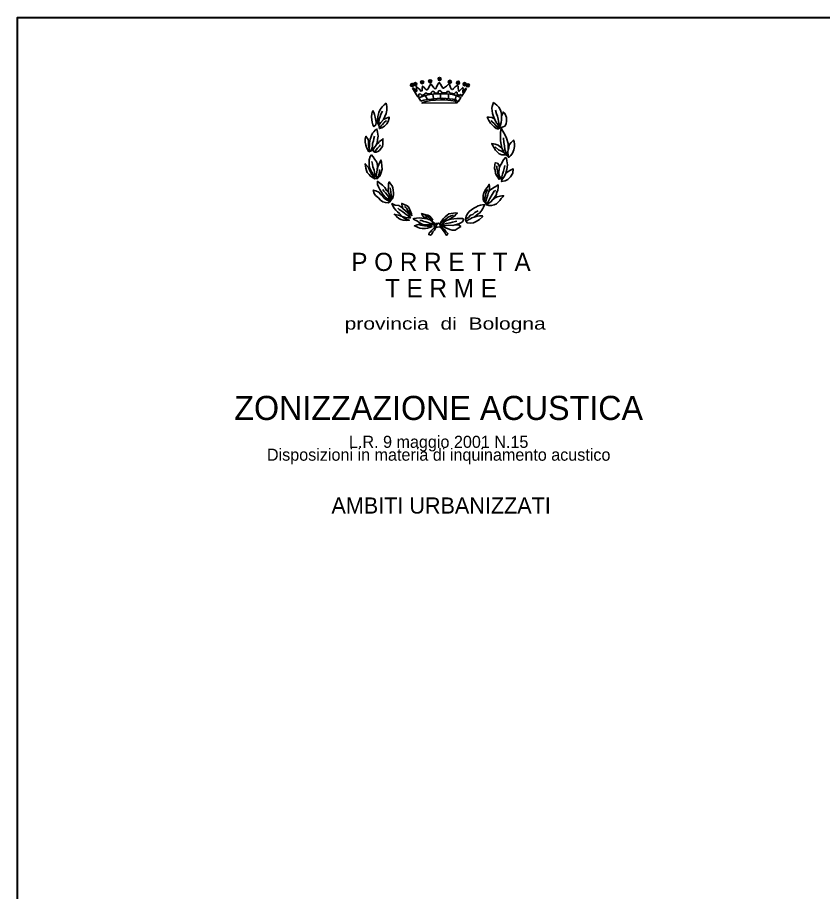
# Model space of a CAD drawing. Extents: x 654952 to 658955, y 890426 to 894481.
# Drawn here: x 654952 to 655953, y 893394 to 894481 of the extents above; entities that cross this region are included whole.
import ezdxf
from ezdxf.enums import TextEntityAlignment as Align

# ---------------------------------------------------------------- set-up
doc = ezdxf.new("R2010")
doc.units = 0
doc.header["$LTSCALE"] = 4
doc.layers.add('60', color=7, linetype='Continuous', lineweight=35)

msp = doc.modelspace()

# ---------------------------------------------------------------- hatches: boundary and pattern name
at = {"layer": '60'}
for points in [[(655442.65, 894398.69, 1), (655442.65, 894394.84, 1)], [(655446.8, 894399.79, 1), (655446.8, 894395.95, 1)], [(655455.23, 894402.17, 1), (655455.23, 894398.32, 1)], [(655465.21, 894403.43, 1), (655465.21, 894399.59, 1)], [(655476.87, 894406.28, 1), (655476.87, 894402.43, 1)], [(655489.6, 894402.64, 1), (655489.6, 894398.8, 1)], [(655499.89, 894401.53, 1), (655499.89, 894397.69, 1)], [(655508.02, 894399.79, 1), (655508.02, 894395.95, 1)], [(655512.01, 894398.37, 1), (655512.01, 894394.53, 1)]]:
    msp.add_hatch(color=256, dxfattribs=at).paths.add_polyline_path(points)

# ---------------------------------------------------------------- linework, layer by layer
for p, q in [((655466.58, 894386.45), (655466.58, 894386.33)), ((655461.83, 894378.88), (655459.08, 894383.8)), ((655469.21, 894379.85), (655468.58, 894385.53)), ((655478.23, 894380.48), (655478.23, 894385.85)), ((655487.78, 894380), (655487.93, 894385.85)), ((655496.06, 894378.4), (655497.43, 894383.48)), ((655389.31, 894317.13), (655389.01, 894313.8)), ((655418.16, 894255.85), (655415.56, 894258.23)), ((655415.24, 894251.42), (655418.15, 894255.86)), ((655453.69, 894224.57), (655450.92, 894223.61)), ((655468.58, 894228.68), (655466.28, 894228.2))]:
    msp.add_line(p, q, dxfattribs=at)
at = {"layer": '60', "lineweight": 40}
msp.add_lwpolyline([(656002.16, 894480.73), (656002.16, 892994.48), (654952.16, 892994.48), (654952.16, 894480.73)], close=True, dxfattribs=at)
at = {"layer": '60'}
for points in [[(655465.96, 894398.18), (655464.76, 894396.13), (655462.43, 894391.7), (655461.51, 894390.75), (655460.31, 894390.75), (655459.68, 894391.53), (655458.76, 894392.48), (655457.86, 894393.9), (655455.71, 894395.48), (655455.38, 894392.8), (655455.23, 894390.75), (655455.08, 894389.48), (655453.56, 894389.15), (655452.18, 894391.08), (655450.16, 894392.95), (655448.03, 894394.88), (655448.21, 894392.33), (655448.48, 894389.8), (655448.33, 894388.38), (655445.88, 894392), (655444.48, 894392.95), (655443.26, 894392.8)], [(655510.18, 894392.33), (655509.26, 894392.33), (655508.18, 894391.7), (655507.86, 894390.1), (655507.56, 894388.23), (655506.66, 894386.8), (655505.86, 894387.58), (655505.73, 894389.33), (655506.03, 894392), (655505.73, 894393.9), (655503.11, 894391.08), (655501.73, 894389.48), (655501.11, 894389.33), (655500.66, 894389.33), (655500.36, 894390.28), (655499.88, 894392.95), (655499.88, 894395.48), (655498.66, 894396.3), (655496.36, 894394.38), (655494.38, 894392.65), (655493.58, 894391.53), (655492.36, 894391.08), (655491.31, 894391.85), (655490.51, 894393.75), (655489.31, 894397.4), (655488.08, 894398.03), (655485.31, 894395.48), (655483.01, 894393.6), (655481.78, 894392.95), (655481.01, 894392.95), (655479.78, 894394.88), (655478.23, 894397.7), (655476.56, 894400.08), (655474.71, 894397.88), (655473.18, 894394.25), (655472.26, 894392.33), (655470.88, 894392), (655469.66, 894393.13), (655467.66, 894396.13), (655465.96, 894398.18)], [(655443.26, 894392.8), (655448.33, 894384.73), (655450.03, 894382.05), (655450.96, 894382.7), (655451.11, 894383.18), (655450.78, 894384.25), (655451.11, 894385.05), (655451.71, 894385.7), (655453.56, 894385.53), (655454.48, 894384.73), (655454.78, 894383.6), (655458.16, 894384.9), (655458.16, 894385.38), (655458.16, 894385.85), (655458.46, 894386.15), (655459.08, 894386.63), (655459.38, 894386.8), (655460.31, 894386.8), (655460.91, 894386.45), (655461.51, 894385.85), (655466.58, 894386.33)], [(655466.58, 894386.45), (655466.58, 894386.95), (655466.58, 894387.58), (655466.88, 894388.08), (655467.66, 894388.55), (655468.58, 894388.7), (655469.51, 894388.55), (655470.43, 894388.08), (655470.43, 894386.8), (655475.33, 894386.8), (655475.33, 894387.25), (655475.33, 894388.7), (655475.51, 894389.33), (655476.26, 894389.63), (655477.33, 894389.95), (655478.41, 894389.33), (655479.33, 894388.38), (655479.33, 894387.43), (655485.76, 894386.95), (655485.76, 894387.25), (655485.76, 894387.75), (655486.06, 894388.55), (655486.56, 894388.85), (655487.61, 894388.85), (655488.68, 894388.55), (655489.31, 894387.1), (655495.58, 894385.7), (655495.58, 894386.33), (655496.21, 894387.1), (655496.98, 894387.75), (655498.21, 894387.75), (655498.66, 894386.63), (655498.66, 894384.9), (655502.18, 894383.93), (655502.36, 894384.58), (655503.28, 894385.05), (655504.48, 894383.6), (655504.03, 894382.38), (655507.56, 894387.43), (655510.18, 894392.33)], [(655400.21, 894357.6), (655401.58, 894362.5), (655402.96, 894366.33), (655405.43, 894369.6), (655408.03, 894372.15), (655410.48, 894374.08), (655411.26, 894370.25), (655411.26, 894365.68), (655410.33, 894361.55), (655408.96, 894357.6), (655407.13, 894353.8), (655409.56, 894355.25), (655414.18, 894356.98), (655414.03, 894355.53), (655412.78, 894351.45), (655411.26, 894348.43), (655408.51, 894345.43), (655405.11, 894343.7), (655402.06, 894342.58), (655401.43, 894346.7)], [(655551.91, 894345.2), (655550.38, 894349.4), (655549.76, 894354.3), (655548.86, 894358.1), (655547.63, 894361.1), (655546.23, 894365.68)], [(655401.28, 894346.7), (655399.91, 894349.73), (655399.61, 894353.18), (655400.21, 894357.6)], [(655401.28, 894346.7), (655401.28, 894350.33), (655401.91, 894354.13), (655402.96, 894357.45), (655404.06, 894360.45), (655405.88, 894364.4)], [(655407.13, 894353.8), (655403.91, 894350.15), (655401.43, 894346.7)], [(655545.01, 894354.93), (655547.01, 894350.83), (655549.16, 894347.68), (655550.21, 894345.28), (655551.28, 894343.23), (655548.23, 894344.8), (655546.41, 894346.7), (655544.56, 894348.75), (655542.38, 894351.13), (655541.18, 894352.58)], [(655554.06, 894358.25), (655553.76, 894353.68), (655553.31, 894350.03), (655552.53, 894347.2), (655551.28, 894343.23)], [(655402.06, 894342.58), (655404.36, 894346.23), (655406.03, 894347.63), (655408.03, 894350.33), (655410.78, 894352.55)], [(655389.01, 894313.8), (655392.08, 894317.13), (655393.33, 894319.8), (655393.61, 894323.93), (655394.68, 894327.4), (655395.16, 894330.25), (655395.91, 894333.1)], [(655397.91, 894321.88), (655395.76, 894318.7), (655394.08, 894315.7)], [(655395.91, 894313.5), (655398.06, 894316.18), (655399.73, 894318.08), (655402.06, 894320.6), (655403.28, 894322.53)], [(655562.93, 894306.7), (655560.03, 894311.45), (655558.18, 894316.65), (655557.43, 894321.13), (655556.96, 894325.38), (655556.36, 894331.05)], [(655556.66, 894312.9), (655553.91, 894314.63), (655550.21, 894316.35), (655545.91, 894320)], [(655559.11, 894310.18), (655556.66, 894312.9), (655555.88, 894315.25), (655554.21, 894318.43)], [(655562.18, 894316.35), (655561.88, 894313.65), (655561.56, 894312.25), (655562.93, 894306.7)], [(655399.73, 894280.48), (655402.66, 894283.65), (655403.88, 894286.8), (655405.43, 894292.2), (655405.28, 894295.95), (655404.81, 894300.73), (655403.88, 894303.4), (655401.58, 894297.88), (655400.21, 894294.88), (655399.46, 894290.78), (655399.73, 894296.78), (655398.81, 894300.88), (655396.53, 894304.05), (655394.23, 894307.68), (655392.38, 894309.9), (655390.56, 894308), (655389.31, 894303.58), (655389.31, 894300.73), (655389.31, 894296.6), (655390.23, 894293.13), (655392.68, 894288.38), (655395.28, 894284.28), (655396.53, 894280.33), (655395.76, 894281.9), (655394.06, 894283.8), (655391.91, 894286.8), (655390.08, 894290.28), (655388.56, 894294.08), (655384.56, 894298.83), (655385.01, 894293.6), (655386.11, 894290.58), (655387.03, 894288.05), (655389.16, 894285.38), (655390.83, 894283.33), (655393.61, 894281.75), (655396.53, 894280.33), (655399.74, 894280.49)], [(655396.83, 894282.78), (655396.38, 894285.85), (655395.46, 894290.9), (655393.76, 894295.03), (655393.33, 894298.35), (655392.68, 894301.85)], [(655399.46, 894290.78), (655398.51, 894286.5), (655397.91, 894283.65), (655395.76, 894281.9)], [(655397.91, 894283.65), (655399.73, 894280.48), (655400.83, 894283.8), (655402.18, 894287.9), (655402.36, 894291.7)], [(655550.16, 894280.8), (655549.61, 894284.6), (655548.86, 894290.13), (655548.23, 894293.75), (655548.23, 894296.45)], [(655551.28, 894295.05), (655550.98, 894291.88), (655550.68, 894289.03), (655550.68, 894286.8), (655551.28, 894283.65)], [(655559.28, 894287.28), (655557.58, 894283.48), (655554.23, 894278.73), (655554.36, 894282.53), (655555.28, 894285.85), (655556.36, 894289.8), (655557.13, 894292.98), (655558.03, 894296.78)], [(655418.16, 894255.85), (655419.21, 894258.05), (655419.51, 894260.25), (655419.51, 894262.78), (655419.38, 894265.95), (655418.91, 894269.13), (655417.83, 894271.33), (655415.98, 894273.85), (655414.31, 894276.23), (655413.53, 894273.85), (655413.23, 894269.6), (655413.11, 894266.93), (655413.53, 894263.1), (655410.93, 894265.5), (655408.78, 894269.28), (655405.88, 894272.13), (655402.51, 894274.98), (655399.73, 894277.2), (655399.73, 894275.6), (655399.91, 894273.23), (655401.11, 894270.08), (655402.81, 894266.75), (655404.66, 894263.43), (655406.93, 894260.1), (655409.11, 894257.4), (655412.61, 894254.73), (655415.23, 894251.43), (655414.31, 894252.53), (655411.08, 894254.08), (655408.16, 894256.33), (655405.88, 894258.85), (655403.58, 894261.05), (655401.43, 894263.43), (655397.73, 894265.15), (655394.53, 894266.13), (655395.61, 894262), (655397.43, 894259.48), (655400.83, 894256.48), (655403.58, 894253.63), (655406.48, 894251.73)], [(655418.16, 894255.85), (655416.61, 894259.78), (655416.31, 894264.08), (655415.56, 894268.98)], [(655534.28, 894249.5), (655532.43, 894254.25), (655533.53, 894257.73), (655534.61, 894263.6), (655535.96, 894265.8), (655536.73, 894267.08)], [(655413.53, 894263.1), (655415.56, 894258.23), (655415.56, 894254.08), (655414.31, 894252.53), (655413.71, 894257.4), (655411.68, 894260.25), (655409.71, 894262.63), (655407.56, 894264.85), (655406.21, 894266.75)], [(655538.88, 894265.5), (655537.81, 894263.6), (655536.88, 894260.25), (655536.28, 894258.85), (655535.21, 894255.2), (655534.28, 894252.35), (655534.28, 894249.5)], [(655535.06, 894247.95), (655537.18, 894251.58), (655539.33, 894255.85), (655542.11, 894260.75), (655544.56, 894264.7), (655546.88, 894265.8)], [(655406.48, 894251.73), (655409.56, 894250.6), (655412.78, 894250.45), (655415.23, 894251.43)], [(655442.53, 894234.35), (655441.93, 894236.7), (655441.01, 894238.93), (655440.08, 894241.45), (655439.01, 894243.7), (655437.76, 894245.58), (655435.93, 894247.15), (655432.71, 894248.43), (655429.81, 894249.53), (655429.96, 894248.58), (655430.56, 894246.05), (655431.18, 894243.38)], [(655442.53, 894234.35), (655439.61, 894238.15), (655437.63, 894240.68), (655435.93, 894243.5), (655434.41, 894245.1), (655433.31, 894245.58)], [(655535.06, 894247.95), (655538.26, 894249.83), (655540.73, 894251.43)], [(655440.71, 894231.5), (655437.93, 894234.03), (655435.48, 894235.9), (655433.18, 894237.53), (655431.03, 894239.25), (655428.73, 894240.98), (655426.73, 894242.08), (655424.88, 894243.5)], [(655431.19, 894243.38), (655437.32, 894237.99), (655438.17, 894236.8), (655440.69, 894235.78), (655442.54, 894234.36)], [(655442.53, 894234.35), (655440.71, 894235.78), (655438.18, 894236.8)], [(655468.58, 894228.68), (655466.76, 894231.2), (655464.61, 894233.73), (655462.16, 894235.15), (655458.76, 894235.93), (655455.53, 894236.73), (655454.61, 894237.03), (655455.38, 894235.3), (655456.93, 894232.78), (655458.76, 894232.3), (655460.76, 894232.15), (655463.28, 894229.78)], [(655467.46, 894228.43), (655464.46, 894231.5), (655461.83, 894233.25), (655458.76, 894234.83)], [(655477.18, 894223.75), (655481.93, 894227.88), (655484.53, 894230.23), (655487.61, 894232.45), (655491.13, 894234.35), (655494.38, 894234.83)], [(655509.01, 894230.23), (655512.71, 894232.28), (655515.28, 894234.8), (655518.21, 894235.78), (655520.66, 894238.3), (655524.98, 894240.2)], [(655470.43, 894225.18), (655467.51, 894227.25), (655465.06, 894229.13), (655461.51, 894230.4), (655458.31, 894230.88), (655454.93, 894231.2), (655451.56, 894231.5), (655448.33, 894231.33), (655445.43, 894230.73), (655444.18, 894230.58), (655445.58, 894229.3), (655447.71, 894228.5), (655449.41, 894227.7), (655451.71, 894225.95), (655453.68, 894224.55)], [(655450.93, 894223.6), (655448.93, 894223.13), (655446.81, 894222.03), (655445.58, 894221.7), (655447.71, 894220.75), (655450.16, 894219.8), (655452.48, 894219.03), (655455.23, 894218.55), (655457.38, 894218.38), (655459.53, 894218.55), (655462.01, 894219.03), (655464.91, 894219.8), (655467.66, 894221.08), (655463.06, 894222.95), (655465.21, 894223.13), (655468.73, 894223.43), (655470.43, 894225.18)], [(655450.93, 894223.6), (655453.38, 894222.65), (655455.71, 894222.18), (655458.16, 894221.55), (655461.36, 894221.23), (655464.76, 894221.23), (655467.66, 894221.08)], [(655470.43, 894225.18), (655466.58, 894224.85), (655464.28, 894225.05), (655462.16, 894225.95), (655459.83, 894226.78), (655457.23, 894227.25), (655454.78, 894228.2), (655452.18, 894228.33)], [(655463.06, 894222.95), (655459.23, 894222.95), (655456.16, 894223.43), (655453.68, 894224.55)], [(655463.28, 894229.78), (655465.06, 894229.14), (655466.29, 894228.2), (655468.57, 894228.68)], [(655474.28, 894224.85), (655473.36, 894223.43), (655472.56, 894222.18), (655472.26, 894219.95)], [(655477.48, 894220.58), (655482.11, 894223.93), (655485.46, 894224.85), (655489.91, 894225.48), (655492.86, 894226.28), (655496.66, 894227.25), (655498.51, 894227.58)], [(655488.08, 894229.13), (655485.31, 894228.2), (655483.16, 894226.6), (655480.86, 894225.05), (655479.78, 894223.43), (655477.63, 894221.85)], [(655519.83, 894232.65), (655516.98, 894231.5), (655515.16, 894230.38), (655513.13, 894229.43), (655511.91, 894228.65), (655511.01, 894228), (655509.93, 894227.08)], [(655477.48, 894220.58), (655482.71, 894221.85), (655488.08, 894222.5), (655493.46, 894222.18), (655496.21, 894222.8)]]:
    msp.add_lwpolyline(points, dxfattribs=at)
for points in [[(655453.56, 894376.68), (655450.96, 894380.93), (655454.48, 894382.2), (655459.08, 894383.8), (655464.91, 894384.9), (655471.81, 894385.7), (655479.03, 894385.85), (655485.16, 894385.7), (655490.08, 894385.38), (655494.68, 894384.43), (655498.98, 894383), (655503.28, 894381.4), (655499.88, 894376.03), (655498.03, 894377.93), (655493.46, 894379.2), (655485.03, 894380), (655479.93, 894380.48), (655473.78, 894380), (655466.88, 894379.35), (655461.83, 894378.88), (655457.23, 894377.78)], [(655458.61, 894376.03), (655465.53, 894377.48), (655471.81, 894378.08), (655478.23, 894378.55), (655483.31, 894378.4), (655490.68, 894377.63), (655496.06, 894376.83), (655498.88, 894374.68), (655455.01, 894374.38)], [(655395.28, 894362.5), (655396.08, 894360.3), (655396.83, 894356.65), (655397.76, 894352.88), (655398.06, 894350), (655397.58, 894347.18), (655395.16, 894345.1), (655394.08, 894347.48), (655393.01, 894350.65), (655392.51, 894353.48), (655392.23, 894357.13), (655392.51, 894360.93), (655393.61, 894364.08), (655394.08, 894364.73)], [(655550.08, 894341.8), (655551.28, 894343.23), (655555.91, 894344.65), (655557.88, 894345.58), (655559.76, 894348.6), (655559.91, 894351.75), (655559.91, 894356.5), (655559.11, 894358.43), (655558.06, 894361.4), (655555.91, 894363.15), (655555.46, 894361.28), (655554.06, 894358.25), (655553.76, 894361.4), (655552.53, 894365.68), (655550.38, 894369.18), (655548.23, 894371.53), (655544.08, 894375.03), (655543.31, 894373.9), (655542.08, 894370.28), (655541.96, 894367.9), (655542.08, 894364.58), (655542.71, 894361.4), (655543.48, 894358.75), (655545.01, 894354.93), (655541.78, 894356.5), (655538.58, 894356.65), (655536.11, 894356.83), (655538.11, 894352.73), (655540.11, 894349.55), (655542.08, 894347.2), (655544.56, 894344.8), (655547.33, 894342.6)], [(655559.11, 894310.18), (655554.36, 894310.05), (655550.81, 894311.28), (655548.36, 894313.65), (655546.36, 894315.73), (655544.83, 894318.58), (655542.68, 894321.9), (655541.76, 894323.95), (655546.06, 894323.33), (655549.61, 894322.05), (655554.21, 894318.43), (655553.41, 894323), (655552.66, 894327.43), (655552.51, 894330.6), (655552.51, 894337.73), (655553.58, 894343.25), (655555.43, 894339.6), (655557.88, 894335.18), (655560.18, 894330.9), (655562.18, 894324.25), (655562.18, 894316.35), (655562.78, 894318.58), (655563.41, 894322.53), (655565.86, 894325.53), (655567.53, 894327.1), (655568.78, 894328.23), (655569.71, 894326), (655570.16, 894323.15), (655570.01, 894320.15), (655569.23, 894316.05), (655567.53, 894312.25), (655565.26, 894309.25), (655562.93, 894306.7)], [(655389.01, 894313.8), (655386.41, 894318.23), (655385.31, 894322.03), (655384.41, 894325.68), (655384.41, 894329.45), (655385.31, 894333.1), (655388.23, 894328.98), (655388.56, 894326.45), (655388.71, 894322.03), (655389.31, 894317.13), (655389.93, 894321.55), (655389.93, 894324.73), (655390.68, 894329.45), (655391.48, 894331.35), (655392.38, 894333.9), (655393.61, 894336.75), (655395.01, 894338.65), (655397.28, 894341.18), (655398.98, 894341.95), (655399.73, 894338), (655400.36, 894333.25), (655399.91, 894329.13), (655399.13, 894325.05), (655397.91, 894321.88), (655400.06, 894324.08), (655402.36, 894326.6), (655405.28, 894328.68), (655406.36, 894329.95), (655406.36, 894326.3), (655406.36, 894322.83), (655405.73, 894320.28), (655404.18, 894318.08), (655402.21, 894315.53), (655400.21, 894313.98), (655397.91, 894313.5), (655395.91, 894313.5), (655394.08, 894315.7)], [(655551.13, 894279.35), (655549.16, 894282.23), (655547.46, 894284.13), (655546.41, 894287.13), (655545.91, 894290.9), (655545.16, 894293.13), (655545.46, 894297.73), (655546.08, 894300.25), (655548.86, 894299.78), (655550.53, 894297.73), (655551.28, 894295.05), (655553.58, 894298.35), (655556.36, 894303.58), (655558.81, 894306.58), (655560.21, 894305.8), (655560.51, 894302.45), (655561.13, 894297.4), (655560.51, 894291.7), (655559.28, 894287.28), (655564.33, 894290.43), (655567.41, 894292.2), (655568.46, 894292.5), (655567.86, 894287.28), (655565.08, 894282.85), (655561.88, 894279.53), (655558.36, 894277.63), (655554.06, 894276.83), (655554.23, 894278.73), (655551.28, 894283.65), (655551.28, 894280.15)], [(655534.28, 894249.5), (655531.51, 894252.2), (655530.91, 894254.9), (655530.91, 894259.33), (655531.83, 894262.18), (655533.53, 894265.98), (655535.51, 894269.13), (655537.51, 894271.65), (655538.73, 894273.43), (655538.88, 894270.88), (655538.88, 894268.03), (655538.88, 894265.5), (655541.66, 894267.7), (655545.01, 894269.78), (655546.73, 894270.7), (655548.71, 894272.45), (655549.78, 894272.3), (655549.63, 894269.45), (655549.33, 894266.28), (655547.63, 894262.48), (655547.48, 894260.58), (655545.18, 894257.1), (655543.18, 894254.43), (655540.71, 894251.4), (655546.08, 894256.63), (655548.41, 894257.73), (655552.08, 894258.7), (655554.53, 894259.15), (655556.38, 894259.15), (655555.61, 894257.73), (655553.46, 894255.68), (655551.78, 894253.15), (655549.93, 894251.43), (655547.78, 894249.03), (655544.71, 894247.78), (655541.48, 894246.98), (655538.26, 894246.83), (655535.06, 894247.95)], [(655440.08, 894232.93), (655439.01, 894235.63), (655437.33, 894237.98), (655435.01, 894240.2), (655432.56, 894242.25), (655429.81, 894244.45), (655426.11, 894246.98), (655421.83, 894247.33), (655419.08, 894248.58), (655417.68, 894249.38), (655418.58, 894246.53), (655420.43, 894243.83), (655422.58, 894241.3), (655424.58, 894239.08), (655426.91, 894237.2), (655430.56, 894233.55), (655425.66, 894234.98), (655421.21, 894235.9), (655420.61, 894236.08), (655423.21, 894233.38), (655426.11, 894231.03), (655428.58, 894229.6), (655431.63, 894228.8), (655435.93, 894228.5), (655439.18, 894228.65), (655433.48, 894231.03), (655430.56, 894233.55), (655434.56, 894231.98), (655437.76, 894231.65), (655440.71, 894231.5)], [(655509.01, 894230.23), (655510.08, 894233.88), (655511.76, 894236.7), (655513.76, 894239.4), (655516.51, 894241.6), (655519.28, 894243.5), (655522.06, 894244.93), (655524.98, 894246.65), (655527.88, 894247.3), (655532.31, 894248.1), (655532.93, 894247.95), (655531.41, 894244.93), (655530.81, 894243.2), (655529.41, 894241.13), (655528.03, 894239.73), (655526.33, 894237.68), (655524.66, 894236.55), (655519.83, 894232.63), (655523.58, 894233.7), (655526.51, 894234.03), (655530.03, 894234.18), (655530.33, 894233.05), (655526.51, 894229.75), (655522.21, 894227.08), (655519.13, 894225.48), (655515.16, 894225), (655511.01, 894225.65), (655509.93, 894227.08)], [(655477.18, 894223.75), (655479.16, 894227.58), (655481.61, 894230.88), (655483.93, 894233.1), (655486.23, 894235.15), (655488.38, 894236.55), (655491.13, 894237.03), (655494.21, 894237.68), (655496.98, 894237.83), (655499.13, 894237.68), (655498.51, 894237.03), (655497.11, 894235.63), (655495.43, 894233.73), (655492.36, 894231.98), (655488.08, 894229.13), (655490.83, 894229.93), (655494.68, 894230.58), (655498.51, 894231.03), (655502.03, 894231.03), (655505.86, 894230.73), (655506.66, 894229.13), (655505.86, 894227.25), (655503.41, 894225.65), (655500.96, 894224.4), (655496.21, 894222.8), (655501.28, 894222.5), (655503.11, 894220.9), (655500.03, 894218.85), (655496.06, 894216.5), (655492.68, 894216.5), (655489.61, 894217.13), (655486.71, 894218.23), (655484.23, 894219.33), (655482.53, 894220.58), (655477.48, 894220.58), (655477.63, 894221.85)], [(655474.28, 894224.85), (655475.63, 894225.18), (655477.18, 894223.75), (655477.63, 894221.85), (655477.48, 894220.58), (655474.43, 894220.28), (655472.26, 894219.95), (655470.58, 894216.18), (655468.58, 894214.28), (655467.21, 894211.43), (655465.66, 894210), (655463.36, 894210.95), (655463.83, 894213), (655465.66, 894214.4), (655467.21, 894216.5), (655469.83, 894218.85), (655472.26, 894219.95), (655470.26, 894220.75), (655470.13, 894222.33), (655471.96, 894224.55)], [(655477.48, 894220.58), (655483.31, 894216.8), (655484.83, 894214.73), (655487.31, 894212.2), (655486.38, 894210.48), (655485.16, 894210), (655483.78, 894212.68), (655481.93, 894215.38), (655480.26, 894217.6), (655478.56, 894219.15)]]:
    msp.add_lwpolyline(points, close=True, dxfattribs=at)
for centre in [(655442.65, 894396.76), (655446.8, 894397.87), (655455.23, 894400.24), (655465.21, 894401.51), (655476.87, 894404.36), (655489.6, 894400.72), (655499.89, 894399.61), (655508.02, 894397.87), (655512.01, 894396.45)]:
    msp.add_circle(centre, 1.92, dxfattribs=at)

# ---------------------------------------------------------------- texts
for s, height, p in [('P O R R E T T A', 22.56, (655478.61, 894165.66)), ('T E R M E', 22.56, (655478.61, 894133.06)), ('ZONIZZAZIONE ACUSTICA', 30, (655475.77, 893980.41)), ('L.R. 9 maggio 2001 N.15', 15, (655475.77, 893945.78)), ('Disposizioni in materia di inquinamento acustico', 15, (655475.77, 893929.78)), ('AMBITI URBANIZZATI', 20.06, (655478.82, 893864.08))]:
    msp.add_text(s, height=height, dxfattribs=at).set_placement(p, align=Align.CENTER)
at = {"layer": '60', "width": 1.3}
msp.add_text('provincia  di  Bologna', height=15.04, dxfattribs=at).set_placement((655483.87, 894092.76), align=Align.CENTER)

doc.saveas('drawing.dxf')
